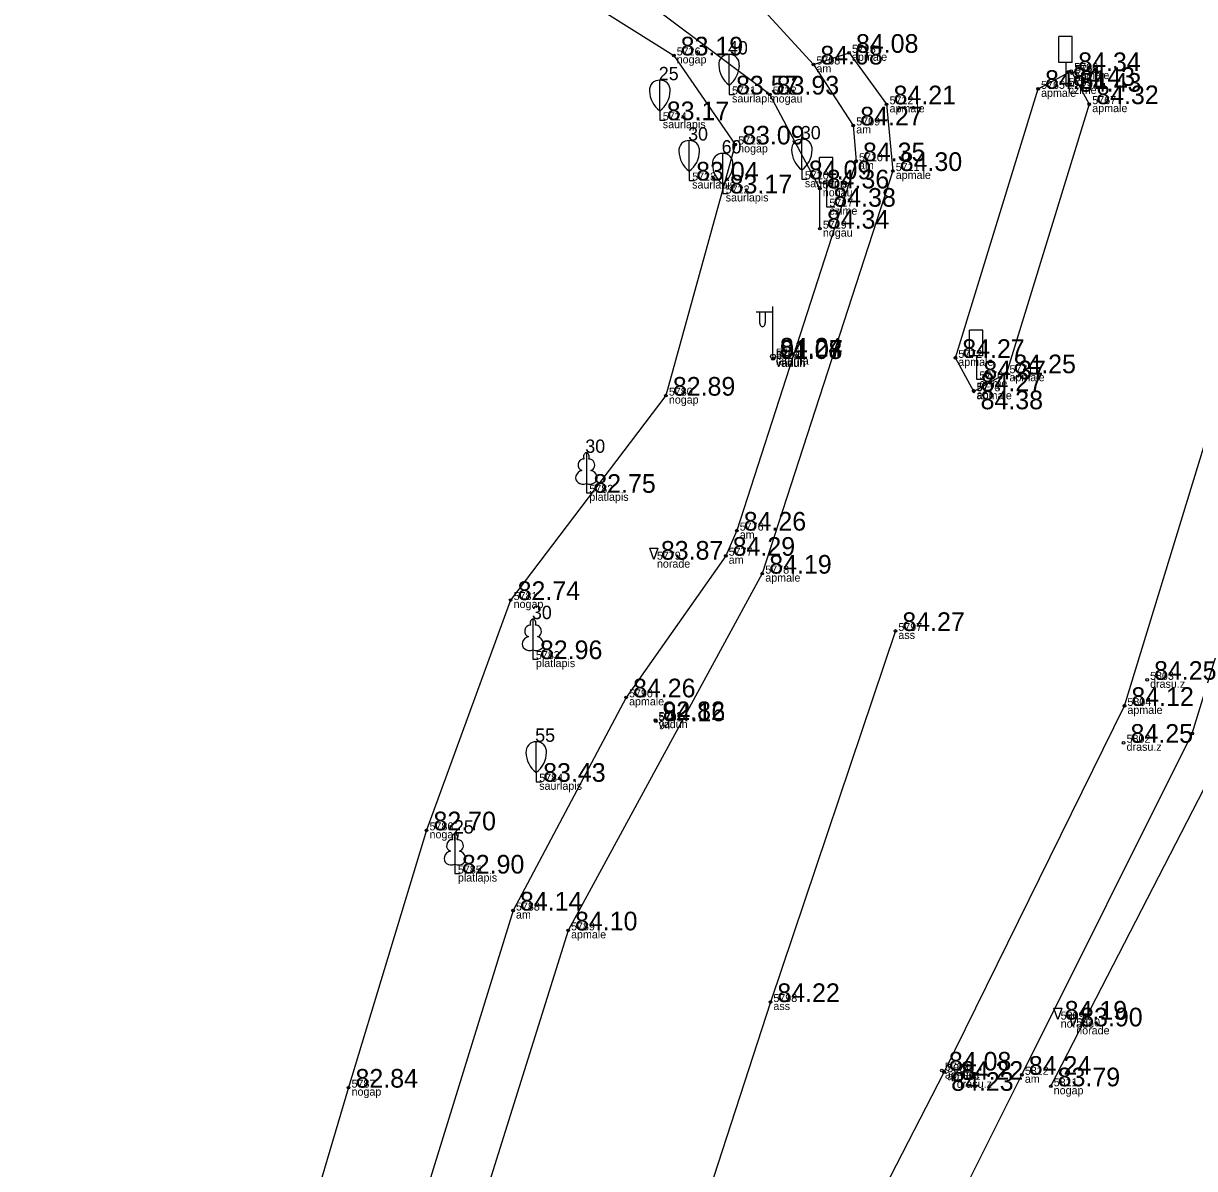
# Model space of a CAD drawing. Extents: x 614911 to 615803, y 262110 to 264311.
# Drawn here: x 615509.84 to 615553.76, y 262722.04 to 262765.01 of the extents above; entities that cross this region are included whole.
import ezdxf

# ---------------------------------------------------------------- set-up
doc = ezdxf.new("R2010")
doc.units = 0
for name, color, linetype in [('Level 1', 7, 'Continuous'), ('Level 16', 7, 'Continuous'), ('Level 31', 7, 'Continuous'), ('Level 37', 7, 'Continuous'), ('Level 44', 7, 'Continuous'), ('Level 53', 7, 'Continuous'), ('Level 54', 7, 'Continuous'), ('Level 57', 7, 'Continuous'), ('Level 58', 7, 'Continuous')]:
    doc.layers.add(name, color=color, linetype=linetype)

msp = doc.modelspace()

# ---------------------------------------------------------------- linework, layer by layer
at = {"layer": 'Level 1'}
for p, q in [((615536.302, 262762.699), (615536.302, 262763.847)), ((615533.706, 262761.732), (615533.706, 262762.88)), ((615536.302, 262762.699), (615536.302, 262762.347)), ((615536.302, 262762.347), (615536.502, 262762.347)), ((615533.706, 262761.732), (615533.706, 262761.38)), ((615533.706, 262761.38), (615533.906, 262761.38)), ((615534.807, 262759.468), (615534.807, 262760.616)), ((615539.033, 262759.515), (615539.033, 262760.663)), ((615536.064, 262758.983), (615536.064, 262760.131)), ((615539.033, 262759.515), (615539.033, 262759.163)), ((615534.807, 262759.468), (615534.807, 262759.116)), ((615534.807, 262759.116), (615535.007, 262759.116)), ((615539.033, 262759.163), (615539.233, 262759.163)), ((615536.064, 262758.983), (615536.064, 262758.631)), ((615536.064, 262758.631), (615536.264, 262758.631)), ((615530.951, 262747.745), (615530.951, 262747.398)), ((615530.951, 262747.398), (615531.151, 262747.398)), ((615528.949, 262741.506), (615528.949, 262741.159)), ((615528.949, 262741.159), (615529.149, 262741.159)), ((615529.071, 262736.907), (615529.071, 262738.055)), ((615529.071, 262736.907), (615529.071, 262736.555)), ((615529.071, 262736.555), (615529.271, 262736.555)), ((615526.023, 262733.459), (615526.023, 262733.112)), ((615526.023, 262733.112), (615526.223, 262733.112))]:
    msp.add_line(p, q, dxfattribs=at)
for points in [[(615530.951, 262748.898), (615530.951, 262747.745)], [(615531.041, 262748.666), (615531.04, 262748.667)], [(615528.949, 262742.659), (615528.949, 262741.506)], [(615529.039, 262742.427), (615529.038, 262742.428)], [(615526.023, 262734.612), (615526.023, 262733.459)], [(615526.113, 262734.38), (615526.112, 262734.381)]]:
    msp.add_lwpolyline(points, dxfattribs=at)
for centre, radius, start, end in [((615536.282, 262763.481), 0.366, 86.7958, 185.3935), ((615536.322, 262763.481), 0.366, 354.6065, 93.2042), ((615536.861, 262763.46), 0.944, 180.7841, 233.6862), ((615535.743, 262763.46), 0.944, 306.3138, 359.2159), ((615533.686, 262762.514), 0.366, 86.7958, 185.3935), ((615533.726, 262762.514), 0.366, 354.6065, 93.2042), ((615534.265, 262762.493), 0.944, 180.7841, 233.6862), ((615533.147, 262762.493), 0.944, 306.3138, 359.2159), ((615534.787, 262760.25), 0.366, 86.7958, 185.3935), ((615534.827, 262760.25), 0.366, 354.6065, 93.2042), ((615539.013, 262760.297), 0.366, 86.7958, 185.3935), ((615539.053, 262760.297), 0.366, 354.6065, 93.2042), ((615535.366, 262760.229), 0.944, 180.7841, 233.6862), ((615534.248, 262760.229), 0.944, 306.3138, 359.2159), ((615536.044, 262759.765), 0.366, 86.7958, 185.3935), ((615536.084, 262759.765), 0.366, 354.6065, 93.2042), ((615539.592, 262760.276), 0.944, 180.7841, 233.6862), ((615538.474, 262760.276), 0.944, 306.3138, 359.2159), ((615536.623, 262759.744), 0.944, 180.7841, 233.6862), ((615535.505, 262759.744), 0.944, 306.3138, 359.2159), ((615529.051, 262737.689), 0.366, 86.7958, 185.3935), ((615529.091, 262737.689), 0.366, 354.6065, 93.2042), ((615529.63, 262737.668), 0.944, 180.7841, 233.6862), ((615528.512, 262737.668), 0.944, 306.3138, 359.2159)]:
    msp.add_arc(centre, radius, start, end, dxfattribs=at)
for centre, major_axis, ratio, start_param, end_param in [((615530.823, 262748.453), (-0.039, -0.212), 0.861323, 3.141593, 6.283185), ((615530.951, 262748.748), (0, -0.15), 0.707107, 3.14537, 5.287485), ((615530.951, 262748.748), (0, -0.15), 0.707107, 0.995701, 3.137816), ((615531.079, 262748.453), (0.039, -0.212), 0.861323, 0, 3.141593), ((615530.861, 262747.991), (0.307, 0.095), 0.814445, 1.570796, 4.752015), ((615531.041, 262747.991), (-0.307, 0.095), 0.814445, 1.531171, 4.712389), ((615528.821, 262742.214), (-0.039, -0.212), 0.861323, 3.141593, 6.283185), ((615528.949, 262742.509), (0, -0.15), 0.707107, 3.14537, 5.287485), ((615528.949, 262742.509), (0, -0.15), 0.707107, 0.995701, 3.137816), ((615529.077, 262742.214), (0.039, -0.212), 0.861323, 0, 3.141593), ((615528.859, 262741.752), (0.307, 0.095), 0.814445, 1.570796, 4.752015), ((615529.039, 262741.752), (-0.307, 0.095), 0.814445, 1.531171, 4.712389), ((615526.023, 262734.462), (0, -0.15), 0.707107, 3.14537, 5.287485), ((615526.023, 262734.462), (0, -0.15), 0.707107, 0.995701, 3.137816), ((615525.895, 262734.167), (-0.039, -0.212), 0.861323, 3.141593, 6.283185), ((615526.151, 262734.167), (0.039, -0.212), 0.861323, 0, 3.141593), ((615525.933, 262733.705), (0.307, 0.095), 0.814445, 1.570796, 4.752015), ((615526.113, 262733.705), (-0.307, 0.095), 0.814445, 1.531171, 4.712389)]:
    msp.add_ellipse(centre, major_axis=major_axis, ratio=ratio, start_param=start_param, end_param=end_param, dxfattribs=at)
at = {"layer": 'Level 16'}
for p, q in [((615549.17, 262764.514), (615548.67, 262764.514)), ((615548.67, 262763.545), (615548.67, 262764.514)), ((615549.17, 262763.545), (615549.17, 262764.514)), ((615549.17, 262763.545), (615548.67, 262763.545)), ((615548.924, 262763.545), (615548.924, 262762.667)), ((615548.924, 262762.667), (615549.239, 262762.667)), ((615540.199, 262759.981), (615539.699, 262759.981)), ((615539.699, 262759.012), (615539.699, 262759.981)), ((615540.199, 262759.012), (615540.199, 262759.981)), ((615540.199, 262759.012), (615539.699, 262759.012)), ((615539.953, 262759.012), (615539.953, 262758.134)), ((615539.953, 262758.134), (615540.268, 262758.134)), ((615545.823, 262753.504), (615545.323, 262753.504)), ((615545.323, 262752.535), (615545.323, 262753.504)), ((615545.823, 262752.535), (615545.823, 262753.504)), ((615545.823, 262752.535), (615545.323, 262752.535)), ((615545.577, 262752.535), (615545.577, 262751.657)), ((615545.577, 262751.657), (615545.892, 262751.657))]:
    msp.add_line(p, q, dxfattribs=at)
at = {"layer": 'Level 31'}
for points in [[(615539.708, 262757.311), (615539.704, 262758.82), (615537.828, 262762.342), (615533.711, 262765.433), (615530.37, 262766.996), (615526.59, 262766.303)], [(615526.59, 262766.303), (615528.626, 262765.403), (615530.987, 262765.851), (615534.227, 262763.81), (615536.531, 262760.47), (615533.933, 262751.044), (615528.112, 262743.376), (615524.958, 262734.734), (615522.034, 262725.079), (615518.469, 262713.046), (615517.778, 262705.925)], [(615548.364, 262725.129), (615554.962, 262737.953), (615558.61, 262750.945)]]:
    msp.add_lwpolyline(points, dxfattribs=at)
at = {"layer": 'Level 37'}
for points in [[(615536.674, 262766.53), (615539.466, 262763.47), (615540.96, 262761.183), (615541.063, 262759.839), (615536.591, 262745.98), (615536.177, 262745.037), (615532.44, 262739.724), (615528.2, 262731.724), (615522.211, 262712.315), (615521.598, 262704.345), (615516.403, 262689.191), (615514.553, 262685.618), (615513.094, 262684.223), (615511.615, 262683.126), (615511.267, 262681.608), (615509.771, 262682.026)], [(615539.466, 262763.47), (615540.8, 262763.908), (615542.209, 262761.975), (615542.441, 262759.475), (615537.549, 262744.366), (615530.265, 262730.98), (615524.234, 262711.699), (615523.305, 262699.701), (615519.166, 262687.677), (615518.697, 262686.329)], [(615540.339, 262717.828), (615544.369, 262725.66), (615551.128, 262739.403), (615556.703, 262757.618), (615557.756, 262759.368), (615559.951, 262760.799), (615562.287, 262760.941), (615567.971, 262759.587), (615584.05, 262755.688), (615584.805, 262755.337), (615586.178, 262753.714), (615586.383, 262751.953)], [(615538.448, 262692.022), (615537.042, 262693.763), (615536.681, 262695.236), (615541.774, 262714.501), (615542.719, 262716.424), (615547.281, 262725.561), (615553.669, 262738.37), (615559.253, 262756.538), (615560.174, 262757.816), (615561.335, 262758.21), (615564.34, 262758.086), (615567.359, 262757.779), (615567.937, 262759.461)], [(615542.539, 262742.214), (615537.852, 262728.291), (615532.442, 262711.621), (615528.258, 262698.427), (615522.759, 262680.784)]]:
    msp.add_lwpolyline(points, dxfattribs=at)
msp.add_lwpolyline([(615545.475, 262751.205), (615544.787, 262752.461), (615547.89, 262762.556), (615549.134, 262763.223), (615549.81, 262761.982), (615546.706, 262751.885)], close=True, dxfattribs=at)
at = {"layer": 'Level 44'}
for p, q in [((615537.949, 262752.511), (615537.949, 262754.394)), ((615537.949, 262754.178), (615537.314, 262754.173)), ((615537.449, 262754.174), (615537.449, 262753.782)), ((615537.659, 262754.176), (615537.659, 262753.782))]:
    msp.add_line(p, q, dxfattribs=at)
msp.add_circle((615537.949, 262752.511), 0.09, dxfattribs=at)
msp.add_ellipse((615537.554, 262753.782), major_axis=(0, 0.151), ratio=0.695971, start_param=1.570796, end_param=4.712389, dxfattribs=at)
at = {"layer": 'Level 57'}
for centre in [(615540.8, 262763.908), (615534.227, 262763.81), (615539.466, 262763.47), (615549.134, 262763.223), (615549.163, 262763.148), (615547.89, 262762.556), (615537.828, 262762.342), (615542.209, 262761.975), (615549.81, 262761.982), (615540.96, 262761.183), (615536.531, 262760.47), (615541.063, 262759.839), (615542.441, 262759.475), (615539.704, 262758.82), (615539.708, 262757.311), (615537.965, 262752.435), (615544.787, 262752.461), (615537.948, 262752.421), (615546.706, 262751.885), (615545.473, 262751.233), (615545.475, 262751.205), (615533.933, 262751.044), (615536.591, 262745.98), (615536.177, 262745.037), (615537.549, 262744.366), (615528.112, 262743.376), (615542.539, 262742.214), (615551.977, 262740.381), (615532.44, 262739.724), (615551.128, 262739.403), (615533.542, 262738.868), (615533.556, 262738.828), (615551.097, 262738.02), (615553.669, 262738.37), (615524.958, 262734.734), (615528.2, 262731.724), (615530.265, 262730.98), (615537.852, 262728.291), (615544.285, 262725.72), (615544.369, 262725.66), (615544.731, 262725.372), (615547.281, 262725.561), (615522.034, 262725.079), (615548.364, 262725.129)]:
    msp.add_circle(centre, 0.05, dxfattribs=at)
at = {"layer": 'Level 58'}
for points in [[(615533.335, 262745.323), (615533.635, 262745.323), (615533.485, 262744.89)], [(615548.476, 262728.065), (615548.776, 262728.065), (615548.626, 262727.632)], [(615549.058, 262727.811), (615549.358, 262727.811), (615549.208, 262727.378)]]:
    msp.add_lwpolyline(points, close=True, dxfattribs=at)
for centre in [(615540.8, 262763.908), (615534.227, 262763.81), (615539.466, 262763.47), (615549.134, 262763.223), (615549.163, 262763.148), (615547.89, 262762.556), (615537.828, 262762.342), (615542.209, 262761.975), (615549.81, 262761.982), (615540.96, 262761.183), (615536.531, 262760.47), (615541.063, 262759.839), (615542.441, 262759.475), (615539.704, 262758.82), (615539.708, 262757.311), (615537.965, 262752.435), (615544.787, 262752.461), (615537.948, 262752.421), (615546.706, 262751.885), (615545.473, 262751.233), (615545.475, 262751.205), (615533.933, 262751.044), (615536.591, 262745.98), (615536.177, 262745.037), (615537.549, 262744.366), (615528.112, 262743.376), (615542.539, 262742.214), (615551.977, 262740.381), (615532.44, 262739.724), (615551.128, 262739.403), (615533.542, 262738.868), (615533.556, 262738.828), (615551.097, 262738.02), (615553.669, 262738.37), (615524.958, 262734.734), (615528.2, 262731.724), (615530.265, 262730.98), (615537.852, 262728.291), (615544.285, 262725.72), (615544.369, 262725.66), (615544.731, 262725.372), (615547.281, 262725.561), (615522.034, 262725.079), (615548.364, 262725.129)]:
    msp.add_circle(centre, 0.05, dxfattribs=at)

# ---------------------------------------------------------------- texts
at = {"layer": 'Level 1'}
for s, p in [(' 40', (615536.077, 262763.847)), (' 25', (615533.481, 262762.88)), (' 30', (615534.582, 262760.616)), (' 30', (615538.808, 262760.663)), (' 60', (615535.839, 262760.131)), (' 30', (615530.726, 262748.898)), (' 30', (615528.724, 262742.659)), (' 55', (615528.846, 262738.055)), (' 25', (615525.798, 262734.612))]:
    msp.add_text(s, height=0.5, dxfattribs=at).set_placement(p)
at = {"layer": 'Level 53'}
for s, p in [(' apmale', (615540.8, 262763.608)), (' nogap', (615534.227, 262763.51)), (' am', (615539.466, 262763.17)), (' apmale', (615549.134, 262762.923)), (' ap', (615549.163, 262762.848)), (' czime', (615548.924, 262762.367)), (' saurlapis', (615536.302, 262762.047)), (' nogau', (615537.828, 262762.042)), (' apmale', (615547.89, 262762.256)), (' apmale', (615542.209, 262761.675)), (' apmale', (615549.81, 262761.682)), (' saurlapis', (615533.706, 262761.08)), (' am', (615540.96, 262760.883)), (' nogap', (615536.531, 262760.17)), (' am', (615541.063, 262759.539)), (' saurlapis', (615534.807, 262758.816)), (' saurlapis', (615539.033, 262758.863)), (' apmale', (615542.441, 262759.175)), (' saurlapis', (615536.064, 262758.331)), (' nogau', (615539.704, 262758.52)), (' czime', (615539.953, 262757.834)), (' nogau', (615539.708, 262757.011)), (' laterna', (615537.949, 262752.211)), (' vaduh', (615537.948, 262752.121)), (' vaduh', (615537.965, 262752.135)), (' apmale', (615544.787, 262752.161)), (' czime', (615545.577, 262751.357)), (' apmale', (615546.706, 262751.585)), (' ap', (615545.473, 262750.933)), (' apmale', (615545.475, 262750.905)), (' nogap', (615533.933, 262750.744)), (' platlapis', (615530.951, 262747.098)), (' am', (615536.591, 262745.68)), (' norade', (615533.485, 262744.59)), (' am', (615536.177, 262744.737)), (' apmale', (615537.549, 262744.066)), (' nogap', (615528.112, 262743.076)), (' ass', (615542.539, 262741.914)), (' platlapis', (615528.949, 262740.859)), (' drasu.z', (615551.977, 262740.081)), (' apmale', (615532.44, 262739.424)), (' apmale', (615551.128, 262739.103)), (' vaduh', (615533.542, 262738.568)), (' 94', (615533.556, 262738.528)), (' drasu.z', (615551.097, 262737.72)), (' saurlapis', (615529.071, 262736.255)), (' nogap', (615524.958, 262734.434)), (' platlapis', (615526.023, 262732.812)), (' am', (615528.2, 262731.424)), (' apmale', (615530.265, 262730.68)), (' ass', (615537.852, 262727.991)), (' norade', (615548.626, 262727.332)), (' norade', (615549.208, 262727.078)), (' apmale', (615544.285, 262725.42)), (' ap', (615544.369, 262725.36)), (' drasu.z', (615544.731, 262725.072)), (' am', (615547.281, 262725.261)), (' nogap', (615522.034, 262724.779)), (' nogap', (615548.364, 262724.829))]:
    msp.add_text(s, height=0.3, dxfattribs=at).set_placement(p)
at = {"layer": 'Level 54'}
for s, p in [(' 5726', (615534.227, 262763.81)), (' 5713', (615540.8, 262763.908)), (' 5708', (615539.466, 262763.47)), (' 5766', (615549.134, 262763.223)), (' 5768', (615549.163, 262763.148)), (' 5721', (615536.302, 262762.347)), (' 5732', (615537.828, 262762.342)), (' 5765', (615547.89, 262762.556)), (' 5769', (615548.924, 262762.667)), (' 5712', (615542.209, 262761.975)), (' 5767', (615549.81, 262761.982)), (' 5724', (615533.706, 262761.38)), (' 5709', (615540.96, 262761.183)), (' 5725', (615536.531, 262760.47)), (' 5710', (615541.063, 262759.839)), (' 5711', (615542.441, 262759.475)), (' 5723', (615534.807, 262759.116)), (' 5720', (615539.033, 262759.163)), (' 5718', (615539.704, 262758.82)), (' 5722', (615536.064, 262758.631)), (' 5717', (615539.953, 262758.134)), (' 5719', (615539.708, 262757.311)), (' 5793', (615537.948, 262752.421)), (' 5775', (615537.949, 262752.511)), (' 5794', (615537.965, 262752.435)), (' 5772', (615544.787, 262752.461)), (' 5771', (615546.706, 262751.885)), (' 5770', (615545.577, 262751.657)), (' 5780', (615533.933, 262751.044)), (' 5774', (615545.473, 262751.233)), (' 5773', (615545.475, 262751.205)), (' 5782', (615530.951, 262747.398)), (' 5776', (615536.591, 262745.98)), (' 5779', (615533.485, 262744.89)), (' 5777', (615536.177, 262745.037)), (' 5778', (615537.549, 262744.366)), (' 5781', (615528.112, 262743.376)), (' 5797', (615542.539, 262742.214)), (' 5783', (615528.949, 262741.159)), (' 5803', (615551.977, 262740.381)), (' 5790', (615532.44, 262739.724)), (' 5804', (615551.128, 262739.403)), (' 5792', (615533.542, 262738.868)), (' 5791', (615533.556, 262738.828)), (' 5802', (615551.097, 262738.02)), (' 5784', (615529.071, 262736.555)), (' 5786', (615524.958, 262734.734)), (' 5785', (615526.023, 262733.112)), (' 5788', (615528.2, 262731.724)), (' 5789', (615530.265, 262730.98)), (' 5798', (615537.852, 262728.291)), (' 5809', (615548.626, 262727.632)), (' 5810', (615549.208, 262727.378)), (' 5799', (615544.285, 262725.72)), (' 5800', (615544.369, 262725.66)), (' 5812', (615547.281, 262725.561)), (' 5787', (615522.034, 262725.079)), (' 5801', (615544.731, 262725.372)), (' 5811', (615548.364, 262725.129))]:
    msp.add_text(s, height=0.3, dxfattribs=at).set_placement(p)
at = {"layer": 'Level 58'}
for s, p in [(' 83.19', (615534.227, 262763.81)), (' 84.08', (615540.8, 262763.908)), (' 84.08', (615539.466, 262763.47)), (' 84.34', (615549.134, 262763.223)), (' 83.57', (615536.302, 262762.347)), (' 83.93', (615537.828, 262762.342)), (' 84.31', (615547.89, 262762.556)), (' 84.43', (615548.924, 262762.667)), (' 84.43', (615549.163, 262762.448)), (' 84.21', (615542.209, 262761.975)), (' 84.32', (615549.81, 262761.982)), (' 83.17', (615533.706, 262761.38)), (' 84.27', (615540.96, 262761.183)), (' 83.09', (615536.531, 262760.47)), (' 84.35', (615541.063, 262759.839)), (' 84.30', (615542.441, 262759.475)), (' 83.04', (615534.807, 262759.116)), (' 84.09', (615539.033, 262759.163)), (' 84.36', (615539.704, 262758.82)), (' 83.17', (615536.064, 262758.631)), (' 84.38', (615539.953, 262758.134)), (' 84.34', (615539.708, 262757.311)), (' 84.24', (615537.949, 262752.511)), (' 91.08', (615537.948, 262752.421)), (' 91.07', (615537.965, 262752.435)), (' 84.27', (615544.787, 262752.461)), (' 84.25', (615546.706, 262751.885)), (' 84.37', (615545.577, 262751.657)), (' 82.89', (615533.933, 262751.044)), (' 84.27', (615545.475, 262751.205)), (' 84.38', (615545.473, 262750.533)), (' 82.75', (615530.951, 262747.398)), (' 84.26', (615536.591, 262745.98)), (' 83.87', (615533.485, 262744.89)), (' 84.29', (615536.177, 262745.037)), (' 84.19', (615537.549, 262744.366)), (' 82.74', (615528.112, 262743.376)), (' 84.27', (615542.539, 262742.214)), (' 82.96', (615528.949, 262741.159)), (' 84.25', (615551.977, 262740.381)), (' 84.26', (615532.44, 262739.724)), (' 84.12', (615551.128, 262739.403)), (' 92.82', (615533.542, 262738.868)), (' 84.16', (615533.556, 262738.828)), (' 84.25', (615551.097, 262738.02)), (' 83.43', (615529.071, 262736.555)), (' 82.70', (615524.958, 262734.734)), (' 82.90', (615526.023, 262733.112)), (' 84.14', (615528.2, 262731.724)), (' 84.10', (615530.265, 262730.98)), (' 84.22', (615537.852, 262728.291)), (' 84.19', (615548.626, 262727.632)), (' 83.90', (615549.208, 262727.378)), (' 84.08', (615544.285, 262725.72)), (' 84.24', (615547.281, 262725.561)), (' 82.84', (615522.034, 262725.079)), (' 84.22', (615544.731, 262725.372)), (' 83.79', (615548.364, 262725.129)), (' 84.23', (615544.369, 262724.96))]:
    msp.add_text(s, height=0.7, dxfattribs=at).set_placement(p)

doc.saveas('drawing.dxf')
